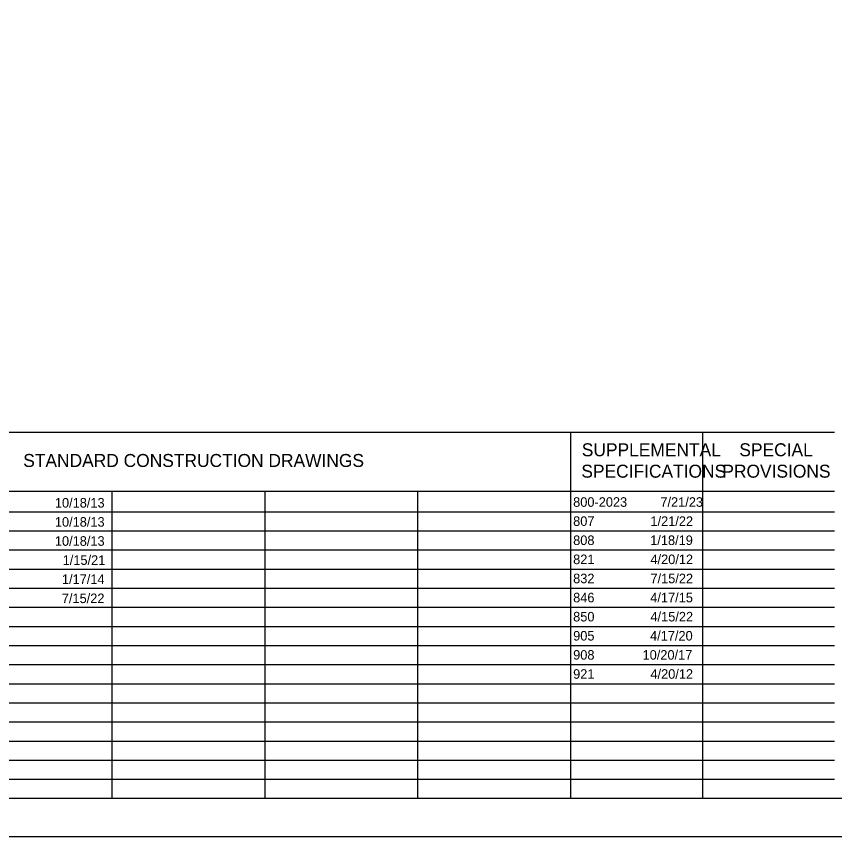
# Model space of a CAD drawing. Extents: x -14196 to 143, y -6096 to 28.
# Drawn here: x 14 to 24.7, y 0 to 10.73 of the extents above; entities that cross this region are included whole.
import ezdxf

# ---------------------------------------------------------------- set-up
doc = ezdxf.new("R2010")
doc.units = 0
for name, color, linetype in [('SH_Border', 7, 'Continuous'), ('SH_Cut_Line', 7, 'Continuous'), ('SH_Data', 7, 'Continuous'), ('SH_Text', 7, 'Continuous')]:
    doc.layers.add(name, color=color, linetype=linetype)

msp = doc.modelspace()

# ---------------------------------------------------------------- linework, layer by layer
at = {"layer": 'SH_Border'}
msp.add_lwpolyline([(1.5, 21.5), (33.5, 21.5), (33.5, 0.5), (1.5, 0.5)], close=True, dxfattribs=at)
at = {"layer": 'SH_Cut_Line'}
msp.add_lwpolyline([(0, 0), (34, 0), (34, 22), (0, 22)], close=True, dxfattribs=at)
at = {"layer": 'SH_Data'}
for p, q in [((11.25, 5.292), (24.7, 5.292)), ((21.25, 0.5), (21.25, 5.292)), ((22.975, 0.5), (22.975, 5.292)), ((11.25, 4.521), (24.7, 4.521)), ((15.25, 0.5), (15.25, 4.521)), ((17.25, 0.5), (17.25, 4.521)), ((19.25, 0.5), (19.25, 4.521)), ((11.25, 4.25), (24.7, 4.25)), ((11.25, 4), (24.7, 4)), ((11.25, 3.75), (24.7, 3.75)), ((11.25, 3.5), (24.7, 3.5)), ((11.25, 3.25), (24.7, 3.25)), ((11.25, 3), (24.7, 3)), ((11.25, 2.75), (24.7, 2.75)), ((11.25, 2.5), (24.7, 2.5)), ((11.25, 2.25), (24.7, 2.25)), ((11.25, 2), (24.7, 2)), ((11.25, 1.75), (24.7, 1.75)), ((11.25, 1.5), (24.7, 1.5)), ((11.25, 1.25), (24.7, 1.25)), ((11.25, 1), (24.7, 1)), ((11.25, 0.75), (24.7, 0.75))]:
    msp.add_line(p, q, dxfattribs=at)

# ---------------------------------------------------------------- texts
at = {"layer": 'SH_Text'}
for s, height, p in [('SUPPLEMENTAL', 0.17, (21.393, 4.976)), ('SPECIAL', 0.17, (23.454, 4.976)), ('STANDARD CONSTRUCTION DRAWINGS', 0.17, (14.086, 4.836)), ('SPECIFICATIONS', 0.17, (21.387, 4.696)), ('PROVISIONS', 0.17, (23.232, 4.696)), ('10/18/13', 0.125, (14.5, 4.305)), ('800-2023', 0.125, (21.28, 4.315)), ('7/21/23', 0.125, (22.421, 4.315)), ('10/18/13', 0.125, (14.5, 4.055)), ('807', 0.125, (21.28, 4.065)), ('1/21/22', 0.125, (22.291, 4.065)), ('10/18/13', 0.125, (14.5, 3.805)), ('808', 0.125, (21.28, 3.815)), ('1/18/19', 0.125, (22.288, 3.815)), ('1/15/21', 0.125, (14.602, 3.555)), ('821', 0.125, (21.28, 3.565)), ('4/20/12', 0.125, (22.291, 3.565)), ('1/17/14', 0.125, (14.592, 3.305)), ('832', 0.125, (21.28, 3.315)), ('7/15/22', 0.125, (22.291, 3.315)), ('7/15/22', 0.125, (14.591, 3.055)), ('846', 0.125, (21.28, 3.065)), ('4/17/15', 0.125, (22.289, 3.065)), ('850', 0.125, (21.28, 2.815)), ('4/15/22', 0.125, (22.291, 2.815)), ('905', 0.125, (21.28, 2.565)), ('4/17/20', 0.125, (22.286, 2.565)), ('908', 0.125, (21.28, 2.315)), ('10/20/17', 0.125, (22.188, 2.315)), ('921', 0.125, (21.28, 2.065)), ('4/20/12', 0.125, (22.291, 2.065))]:
    msp.add_text(s, height=height, dxfattribs=at).set_placement(p)

doc.saveas('drawing.dxf')
